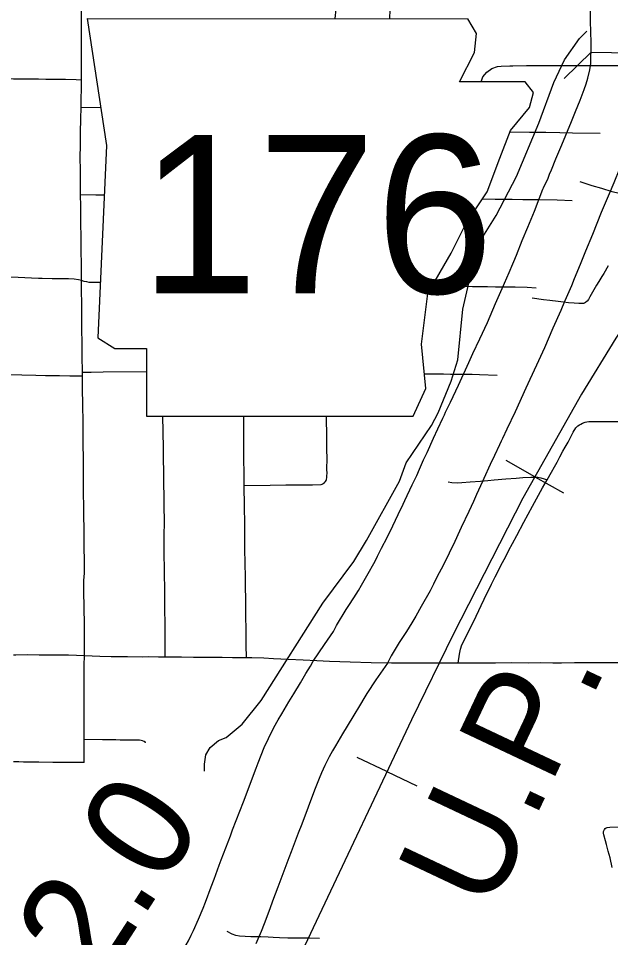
# Model space of a CAD drawing. Extents: x -19 to 366, y -4 to 359.
# Drawn here: x 154.991 to 155.44, y 194.69 to 195.386 of the extents above; entities that cross this region are included whole.
import ezdxf

# ---------------------------------------------------------------- set-up
doc = ezdxf.new("R2010")
doc.units = 0
for name, color, linetype in [('R_Contour Annot', 7, 'Continuous'), ('R_Fin Surface Annot', 7, 'Continuous'), ('R_Striping', 7, 'Continuous'), ('R_Temp Easement', 7, 'Continuous'), ('R_Vert Alg', 7, 'Continuous'), ('R_Water Annot', 7, 'Continuous'), ('Sheet Fence', 7, 'Continuous'), ('T_Vehicle Path Lt Minor', 7, 'Continuous')]:
    doc.layers.add(name, color=color, linetype=linetype)

msp = doc.modelspace()

# ---------------------------------------------------------------- linework, layer by layer
at = {"layer": 'R_Contour Annot'}
msp.add_line((155.4251, 195.36064), (155.47245, 195.36001), dxfattribs=at)
for points in [[(155.4251, 195.36064), (155.42518, 195.36627), (155.42492, 195.37786), (155.42479, 195.38231), (155.42463, 195.38911), (155.42457, 195.39523), (155.42456, 195.39804)], [(155.42483, 195.3518), (155.42491, 195.35394), (155.42507, 195.35821), (155.4251, 195.36064)], [(155.41025, 195.30805), (155.41341, 195.31585), (155.41686, 195.32441), (155.41994, 195.3324), (155.42144, 195.33673), (155.42279, 195.3411), (155.42417, 195.34736), (155.42477, 195.35066), (155.42483, 195.3518)], [(155.39513, 195.27155), (155.39857, 195.2799), (155.40293, 195.29042), (155.41025, 195.30805)], [(155.45406, 195.29009), (155.44667, 195.27228), (155.44233, 195.26181), (155.43887, 195.25343)], [(155.38868, 195.2568), (155.38908, 195.25783), (155.39252, 195.26535), (155.39377, 195.2683), (155.39513, 195.27155)], [(155.36222, 195.19194), (155.3666, 195.20204), (155.36858, 195.20691), (155.37304, 195.21792), (155.37723, 195.22803), (155.38217, 195.24012), (155.38868, 195.2568)], [(155.43887, 195.25343), (155.43741, 195.24991), (155.43583, 195.24622), (155.43269, 195.23934)], [(155.43269, 195.23934), (155.42614, 195.22256), (155.42102, 195.21001), (155.41685, 195.19997), (155.41245, 195.1891), (155.41024, 195.18367), (155.40534, 195.17241)], [(155.35872, 195.18392), (155.36197, 195.19142), (155.36222, 195.19194)], [(155.33256, 195.12556), (155.33568, 195.13247), (155.34083, 195.1435), (155.34662, 195.15599), (155.35282, 195.1704), (155.35872, 195.18392)], [(155.40534, 195.17241), (155.40512, 195.1719), (155.40214, 195.16504)], [(155.40214, 195.16504), (155.39627, 195.15158), (155.38985, 195.13667), (155.38376, 195.12353), (155.37872, 195.11272), (155.37572, 195.10607)], [(155.29519, 195.04488), (155.29827, 195.05182), (155.3009, 195.05747), (155.30571, 195.06826), (155.30911, 195.07542), (155.31289, 195.08347), (155.31408, 195.08596), (155.31499, 195.08796), (155.31855, 195.09556), (155.32477, 195.10834), (155.33256, 195.12556)], [(155.37572, 195.10607), (155.36763, 195.08821), (155.36127, 195.07515), (155.35798, 195.06811), (155.35698, 195.06592), (155.35567, 195.06319), (155.35193, 195.05521), (155.34873, 195.04847), (155.34399, 195.03785), (155.34137, 195.03221), (155.33848, 195.02571)], [(155.22322, 194.91199), (155.23004, 194.92191), (155.23233, 194.92647), (155.23968, 194.93848), (155.24154, 194.94143), (155.24539, 194.94736), (155.24888, 194.95285), (155.2513, 194.95705), (155.25531, 194.96412), (155.26155, 194.97509), (155.26343, 194.9788), (155.26642, 194.98495), (155.27073, 194.99317), (155.27495, 195.00182), (155.27907, 195.01038), (155.28271, 195.01819), (155.2841, 195.02105), (155.28971, 195.03305), (155.29305, 195.04004), (155.29519, 195.04488)], [(155.33848, 195.02571), (155.33608, 195.02026), (155.33251, 195.01281), (155.32685, 195.0007), (155.32547, 194.99785), (155.32186, 194.9901), (155.31755, 194.98116), (155.31299, 194.9718), (155.30869, 194.96359), (155.30584, 194.95775), (155.30329, 194.9527), (155.29647, 194.94072), (155.29239, 194.93354), (155.28941, 194.92836), (155.28525, 194.92179), (155.2814, 194.91587), (155.27987, 194.91346), (155.27377, 194.90348), (155.27091, 194.89777), (155.26224, 194.88517)], [(155.1278, 194.70396), (155.13133, 194.71217), (155.1331, 194.71689), (155.1374, 194.72845), (155.13955, 194.73416), (155.14358, 194.74483), (155.14506, 194.7488), (155.15197, 194.76716), (155.15361, 194.77153), (155.15904, 194.78587), (155.16176, 194.79295), (155.17151, 194.81845), (155.17299, 194.82236), (155.17528, 194.82829), (155.17763, 194.83388), (155.18074, 194.84071), (155.18492, 194.84901), (155.18817, 194.85492), (155.1908, 194.8594), (155.19623, 194.86854), (155.19993, 194.87469), (155.20498, 194.88306), (155.2092, 194.89002), (155.21259, 194.89558), (155.21454, 194.89934), (155.22322, 194.91199)], [(155.26224, 194.88517), (155.25523, 194.87495), (155.25387, 194.87233), (155.24967, 194.86543), (155.24549, 194.85855), (155.24048, 194.85024), (155.23687, 194.84425), (155.23157, 194.83531), (155.22933, 194.83151), (155.22683, 194.82696), (155.22345, 194.82024), (155.22101, 194.81488), (155.2192, 194.8106), (155.21722, 194.80546), (155.21576, 194.8016), (155.20597, 194.77601), (155.20328, 194.769), (155.19792, 194.75484), (155.1963, 194.75053), (155.18939, 194.73216), (155.18789, 194.72816), (155.18385, 194.71746), (155.18174, 194.71186), (155.17745, 194.70033), (155.17527, 194.69451), (155.17131, 194.68529)], [(155.05628, 194.60915), (155.05611, 194.60903), (155.06275, 194.61661), (155.07453, 194.62981), (155.07826, 194.63407), (155.0915, 194.64908), (155.09497, 194.65303), (155.09891, 194.65752), (155.10362, 194.66315), (155.10561, 194.66566), (155.10856, 194.66954), (155.11066, 194.67244), (155.11242, 194.67499), (155.11469, 194.67842), (155.11672, 194.68167), (155.11834, 194.68444), (155.12012, 194.68766), (155.12229, 194.69178), (155.1241, 194.69533), (155.1278, 194.70396)]]:
    msp.add_lwpolyline(points, dxfattribs=at)
at = {"layer": 'R_Fin Surface Annot'}
for p, q in [((155.0436, 195.38616), (155.05802, 195.29003)), ((155.33838, 195.37494), (155.33174, 195.38602)), ((155.33678, 195.36053), (155.33838, 195.37494)), ((155.32557, 195.3381), (155.33678, 195.36053)), ((155.37523, 195.3381), (155.32557, 195.3381)), ((155.38164, 195.33009), (155.37523, 195.3381)), ((155.37844, 195.31887), (155.38164, 195.33009)), ((155.36402, 195.30125), (155.37844, 195.31887)), ((155.35601, 195.28042), (155.36402, 195.30125)), ((155.05802, 195.29003), (155.05161, 195.14425)), ((155.34639, 195.25479), (155.35601, 195.28042)), ((155.33037, 195.23076), (155.34639, 195.25479)), ((155.31916, 195.20833), (155.33037, 195.23076)), ((155.30154, 195.17789), (155.31916, 195.20833)), ((155.29673, 195.13944), (155.30154, 195.17789)), ((155.05161, 195.14425), (155.06443, 195.13624)), ((155.29993, 195.1058), (155.29673, 195.13944)), ((155.06443, 195.13624), (155.08846, 195.13624)), ((155.08846, 195.13624), (155.08846, 195.08497)), ((155.29032, 195.08497), (155.29993, 195.1058)), ((155.08846, 195.08497), (155.29032, 195.08497))]:
    msp.add_line(p, q, dxfattribs=at)
msp.add_lwpolyline([(155.0436, 195.38616), (155.33174, 195.38602)], dxfattribs=at)
at = {"layer": 'R_Striping'}
for points in [[(155.03919, 195.33947), (155.03906, 195.34635), (155.03909, 195.36111), (155.03911, 195.37777), (155.03908, 195.39221), (155.03932, 195.40876)], [(155.2732, 195.40019), (155.26054, 195.40045), (155.25857, 195.40052), (155.25658, 195.40058), (155.25258, 195.40066), (155.24938, 195.40069), (155.24576, 195.40065), (155.24296, 195.40058), (155.23896, 195.40047), (155.23724, 195.40026), (155.23607, 195.39989), (155.235, 195.39923), (155.23404, 195.39818), (155.23331, 195.39715), (155.23282, 195.39614), (155.23227, 195.39476), (155.23191, 195.39321), (155.23112, 195.38607)], [(155.27277, 195.38605), (155.2732, 195.40019)], [(155.34181, 195.3381), (155.34317, 195.34197), (155.34619, 195.34558), (155.35006, 195.34838), (155.35414, 195.34977), (155.35702, 195.35013), (155.36348, 195.35044), (155.36582, 195.35043), (155.37619, 195.3505), (155.3944, 195.3506), (155.39935, 195.35063), (155.39956, 195.35062), (155.41174, 195.35057), (155.41584, 195.35057), (155.4283, 195.35056), (155.43517, 195.35051), (155.44847, 195.35062)], [(155.03919, 195.33947), (155.03518, 195.33973), (155.02717, 195.34003), (155.02274, 195.34006), (155.0185, 195.3401), (155.01225, 195.3401), (155.00672, 195.3402), (155.00476, 195.34012), (154.99896, 195.34019), (154.99441, 195.34023), (154.99284, 195.34024), (154.98775, 195.34035), (154.98507, 195.34037), (154.98282, 195.34038), (154.97967, 195.34038), (154.97635, 195.34045), (154.97472, 195.34037)], [(155.03889, 195.31873), (155.03919, 195.33947)], [(155.0385, 195.25252), (155.03838, 195.26125), (155.03838, 195.26455), (155.03833, 195.27192), (155.03828, 195.28051), (155.03836, 195.29062), (155.03846, 195.29975), (155.03865, 195.31012), (155.03889, 195.31873)], [(155.05375, 195.31852), (155.03889, 195.31873)], [(155.43211, 195.29897), (155.41102, 195.29945), (155.40154, 195.29957), (155.39088, 195.29972), (155.37849, 195.29985), (155.36358, 195.30011)], [(155.47345, 195.24736), (155.46918, 195.2483), (155.46437, 195.24925), (155.45807, 195.25062), (155.45268, 195.25198), (155.45063, 195.25253), (155.44122, 195.25499), (155.43336, 195.25739), (155.42598, 195.25951), (155.41698, 195.26245)], [(155.03919, 195.18777), (155.03912, 195.19871), (155.03908, 195.20074), (155.03894, 195.20936), (155.03883, 195.22022), (155.03876, 195.23142), (155.03862, 195.24404), (155.0385, 195.25252)], [(155.05637, 195.2524), (155.05004, 195.25246), (155.0385, 195.25252)], [(155.41073, 195.24819), (155.39952, 195.24853), (155.38563, 195.24875), (155.37338, 195.2489), (155.36526, 195.249), (155.35258, 195.24919), (155.34272, 195.24928)], [(155.43819, 195.19878), (155.43476, 195.19304), (155.43332, 195.1907), (155.43101, 195.18696), (155.42927, 195.18415), (155.42525, 195.17704), (155.42432, 195.17547), (155.42308, 195.17345), (155.4221, 195.17207), (155.42153, 195.17149), (155.42097, 195.17106), (155.42025, 195.17063), (155.4195, 195.17042), (155.41856, 195.17033), (155.41728, 195.1703), (155.41576, 195.17033), (155.41232, 195.1705), (155.40802, 195.17092), (155.40429, 195.1714), (155.40016, 195.17187), (155.39383, 195.1726), (155.38913, 195.17319), (155.38042, 195.17446)], [(155.03919, 195.18777), (155.03699, 195.18832), (155.03369, 195.18867), (155.02944, 195.18896), (155.02226, 195.18894), (155.01703, 195.18909), (155.00932, 195.18925), (155.00657, 195.18931), (155.00138, 195.18948), (154.99123, 195.19002), (154.9849, 195.19022), (154.98085, 195.1904), (154.97471, 195.1905)], [(155.0399, 195.11807), (155.03979, 195.13054), (155.03964, 195.14166), (155.03955, 195.14937), (155.03952, 195.15696), (155.03937, 195.16964), (155.03923, 195.18067), (155.03919, 195.18777)], [(155.05345, 195.18611), (155.04494, 195.18633), (155.04322, 195.18659), (155.04122, 195.18709), (155.03919, 195.18777)], [(155.38363, 195.18185), (155.37677, 195.18248), (155.36767, 195.1826), (155.36049, 195.18273), (155.35286, 195.18279), (155.34659, 195.18282), (155.33543, 195.18296), (155.32787, 195.18311), (155.32176, 195.18309), (155.30465, 195.18326)], [(155.08846, 195.11855), (155.05557, 195.11826), (155.04653, 195.11804), (155.0399, 195.11807)], [(155.03993, 195.11531), (155.0399, 195.11807)], [(155.03993, 195.11531), (155.03567, 195.11527), (155.03027, 195.11537), (155.02264, 195.1155), (155.012, 195.11561), (155.00453, 195.11589), (154.99408, 195.11604), (154.98306, 195.11627), (154.97435, 195.11639)], [(155.04138, 194.9033), (155.04144, 194.90978), (155.04142, 194.91535), (155.04141, 194.9252), (155.04137, 194.93028), (155.04129, 194.93703), (155.04105, 194.95547), (155.04102, 194.96038), (155.04144, 194.96593), (155.04145, 194.9688), (155.0414, 194.97471), (155.04121, 194.98656), (155.04116, 194.99515), (155.04114, 194.99995), (155.04103, 195.00911), (155.04096, 195.01216), (155.04084, 195.01869), (155.04081, 195.0244), (155.04082, 195.03017), (155.04072, 195.03825), (155.04065, 195.04707), (155.04063, 195.0541), (155.04052, 195.06245), (155.04052, 195.0671), (155.04039, 195.07803), (155.04011, 195.0959), (155.04002, 195.10373), (155.03997, 195.11107), (155.03993, 195.11531)], [(155.35413, 195.1158), (155.34064, 195.11632), (155.33514, 195.11647), (155.33161, 195.11655), (155.32493, 195.11651), (155.31873, 195.11663), (155.31334, 195.11679), (155.29888, 195.11689)], [(155.10253, 194.90243), (155.10262, 194.91124), (155.10258, 194.91729), (155.10251, 194.92609), (155.10239, 194.94036), (155.10232, 194.94835), (155.10221, 194.95577), (155.10211, 194.96385), (155.10192, 194.98607), (155.10192, 194.99411), (155.10208, 195.00529), (155.10189, 195.01712), (155.10181, 195.02384), (155.10167, 195.03419), (155.10156, 195.04256), (155.10135, 195.05283), (155.10118, 195.06087), (155.10074, 195.08497)], [(155.16238, 195.03224), (155.16235, 195.03634), (155.16227, 195.04299), (155.16222, 195.0512), (155.16209, 195.05705), (155.16213, 195.08497)], [(155.22295, 195.03425), (155.22357, 195.0349), (155.22407, 195.03558), (155.22448, 195.0363), (155.22464, 195.03698), (155.22488, 195.03859), (155.22503, 195.04002), (155.22515, 195.04153), (155.22512, 195.04469), (155.22511, 195.0469), (155.22516, 195.05077), (155.22513, 195.0541), (155.22507, 195.0584), (155.225, 195.0623), (155.22491, 195.06854), (155.2248, 195.08497)], [(155.39177, 195.0367), (155.3951, 195.0426), (155.39744, 195.04659), (155.39939, 195.0501), (155.40157, 195.05421), (155.40386, 195.05849), (155.4055, 195.0614), (155.40779, 195.06539), (155.4089, 195.06732), (155.41165, 195.07283), (155.41356, 195.076), (155.4152, 195.07754), (155.41643, 195.07836), (155.41727, 195.07894), (155.41873, 195.07976), (155.42077, 195.08053), (155.422, 195.08076), (155.42344, 195.08081), (155.43061, 195.08086), (155.43452, 195.08087), (155.44442, 195.08089), (155.45434, 195.08095), (155.4578, 195.08096), (155.4613, 195.08096)], [(155.22295, 195.03425), (155.22212, 195.03358), (155.22125, 195.0332), (155.22034, 195.03297), (155.21416, 195.03277), (155.2027, 195.03282), (155.19387, 195.03268), (155.18198, 195.03253), (155.16238, 195.03224)], [(155.31685, 195.03533), (155.31976, 195.03469), (155.32367, 195.03439), (155.32715, 195.0346), (155.33353, 195.03519), (155.34149, 195.03577), (155.34685, 195.03623), (155.35181, 195.03663), (155.3607, 195.0374), (155.36835, 195.03796), (155.37357, 195.03843), (155.37948, 195.03884), (155.38475, 195.03865), (155.38696, 195.03829), (155.38959, 195.03755), (155.39177, 195.0367)], [(155.32437, 194.89792), (155.32536, 194.9046), (155.32624, 194.90843), (155.3273, 194.91168), (155.33155, 194.92014), (155.33436, 194.92577), (155.33623, 194.92968), (155.34187, 194.94154), (155.34417, 194.9463), (155.34973, 194.95764), (155.35252, 194.96321), (155.358, 194.97403), (155.36053, 194.97872), (155.36295, 194.98337), (155.36564, 194.98857), (155.36889, 194.99464), (155.3743, 195.00458), (155.37753, 195.01065), (155.38088, 195.01667), (155.38544, 195.0251), (155.38835, 195.03065), (155.39177, 195.0367)], [(155.16417, 194.9019), (155.16397, 194.91171), (155.16395, 194.92048), (155.16371, 194.93632), (155.16358, 194.94627), (155.16349, 194.95565), (155.16339, 194.96288), (155.16322, 194.97399), (155.16302, 194.98399), (155.16289, 194.98921), (155.16281, 195.00372), (155.16265, 195.0162), (155.16259, 195.02137), (155.16242, 195.02757), (155.16238, 195.03224)], [(155.04138, 194.9033), (155.02938, 194.90382), (155.02229, 194.90388), (155.00709, 194.904), (154.99806, 194.9041), (154.98942, 194.90401), (154.9876, 194.90395)], [(155.0413, 194.86306), (155.04127, 194.87846), (155.04128, 194.88439), (155.04129, 194.88888), (155.0413, 194.89641), (155.04138, 194.9033)], [(155.10253, 194.90243), (155.09758, 194.90248), (155.08983, 194.90255), (155.08524, 194.90241), (155.07415, 194.90256), (155.06169, 194.90276), (155.05309, 194.90286), (155.04138, 194.9033)], [(155.16417, 194.9019), (155.15349, 194.90201), (155.14572, 194.90212), (155.13934, 194.90219), (155.1343, 194.90225), (155.1239, 194.90225), (155.11499, 194.9023), (155.10253, 194.90243)], [(155.24274, 194.89859), (155.22704, 194.89904), (155.21732, 194.8996), (155.207, 194.90001), (155.19574, 194.90056), (155.18461, 194.90119), (155.17735, 194.90171), (155.16832, 194.90186), (155.16417, 194.9019)], [(155.32437, 194.89792), (155.31277, 194.89788), (155.29927, 194.8978), (155.28648, 194.89782), (155.27395, 194.89791), (155.25852, 194.89814), (155.24274, 194.89859)], [(155.34078, 194.89796), (155.332, 194.89795), (155.32437, 194.89792)], [(155.39627, 194.89794), (155.38694, 194.89805), (155.37756, 194.89797), (155.36503, 194.89799), (155.35267, 194.89797), (155.34966, 194.89797), (155.34078, 194.89796)], [(155.46493, 194.89815), (155.46327, 194.89818), (155.4587, 194.89818), (155.44911, 194.89809), (155.43443, 194.89804), (155.42263, 194.89805), (155.41257, 194.89802), (155.40267, 194.89788), (155.39627, 194.89794)], [(155.04123, 194.84016), (155.04126, 194.84698), (155.04132, 194.86255), (155.0413, 194.86306)], [(155.04123, 194.82268), (155.04123, 194.82978), (155.04119, 194.83508), (155.04123, 194.84016)], [(155.08775, 194.83763), (155.08755, 194.83785), (155.08668, 194.83843), (155.0855, 194.83907), (155.08434, 194.83928), (155.08322, 194.83945), (155.08073, 194.83951), (155.07898, 194.83957), (155.0772, 194.83956), (155.07239, 194.83961), (155.06841, 194.83966), (155.06521, 194.83968), (155.05502, 194.83987), (155.04123, 194.84016)], [(155.04123, 194.82268), (155.03252, 194.82262), (155.02086, 194.82269), (155.01752, 194.82268), (155.00691, 194.82278), (154.9953, 194.82295), (154.99184, 194.82301), (154.98774, 194.82307)], [(155.44112, 194.74319), (155.43956, 194.75035), (155.4382, 194.7554), (155.43677, 194.76053), (155.43602, 194.76321), (155.43472, 194.76786), (155.43454, 194.76912), (155.43455, 194.76975), (155.43467, 194.77047), (155.43495, 194.77136), (155.43533, 194.77199), (155.43591, 194.77267), (155.43658, 194.77313), (155.43731, 194.77338), (155.43941, 194.77355), (155.44665, 194.77386)], [(155.21942, 194.68942), (155.21179, 194.68953), (155.20693, 194.68957), (155.20328, 194.68952), (155.19551, 194.68959), (155.18925, 194.68982), (155.18441, 194.69011), (155.1805, 194.69025), (155.17502, 194.69044), (155.1674, 194.69053), (155.15893, 194.69105), (155.15619, 194.69157), (155.15338, 194.6927), (155.14956, 194.69464)]]:
    msp.add_lwpolyline(points, dxfattribs=at)
at = {"layer": 'R_Temp Easement'}
for points in [[(155.342, 195.21881), (155.35323, 195.23695), (155.3686, 195.26645), (155.38567, 195.30699), (155.39704, 195.33775), (155.40507, 195.35498), (155.41633, 195.37093), (155.42182, 195.37649)], [(155.25503, 194.99066), (155.28006, 195.03569), (155.28505, 195.04959), (155.30433, 195.07784), (155.30936, 195.08756), (155.31921, 195.11156), (155.32419, 195.12773), (155.32804, 195.16592), (155.33663, 195.20301), (155.342, 195.21881)], [(155.14879, 194.84144), (155.16091, 194.85172), (155.17516, 194.86949), (155.2219, 194.94332), (155.2455, 194.97483), (155.25503, 194.99066)], [(155.13241, 194.81605), (155.13238, 194.82135), (155.13327, 194.82838), (155.13663, 194.8341), (155.14303, 194.83928), (155.14879, 194.84144)]]:
    msp.add_lwpolyline(points, dxfattribs=at)
at = {"layer": 'R_Vert Alg'}
msp.add_lwpolyline([(155.40473, 195.34086), (155.4251, 195.36066)], dxfattribs=at)
at = {"layer": 'R_Water Annot'}
for p, q in [((155.38255, 195.03911), (155.36079, 195.05142)), ((155.38255, 195.03911), (155.4043, 195.02679)), ((155.27046, 194.81569), (155.24785, 194.82636)), ((155.27046, 194.81569), (155.29307, 194.80501))]:
    msp.add_line(p, q, dxfattribs=at)
for points in [[(155.6498, 195.41952), (155.54391, 195.28993), (155.50352, 195.23396), (155.44399, 195.14417), (155.41797, 195.10167), (155.3734, 195.02295), (155.32075, 194.91969), (155.28904, 194.85504), (155.21456, 194.69731), (155.1329, 194.52401), (155.10567, 194.46715), (155.09161, 194.43841), (155.08264, 194.42375), (155.04615, 194.37496), (154.95072, 194.25075), (154.84154, 194.10918), (154.83137, 194.09512), (154.82329, 194.07716), (154.81761, 194.06189), (154.81522, 194.04962), (154.81282, 194.03232), (154.81192, 194.01466), (154.81192, 193.99461), (154.81304, 193.98555)], [(155.6498, 195.41952), (155.54391, 195.28993), (155.50352, 195.23396), (155.44399, 195.14417), (155.41797, 195.10167), (155.3734, 195.02295), (155.32075, 194.91969), (155.28904, 194.85504), (155.21456, 194.69731), (155.1329, 194.52401), (155.10567, 194.46715), (155.09161, 194.43841), (155.08264, 194.42375), (155.04615, 194.37496), (154.95072, 194.25075), (154.84154, 194.10918), (154.83137, 194.09512), (154.82894, 194.08972)]]:
    msp.add_lwpolyline(points, dxfattribs=at)
at = {"layer": 'Sheet Fence'}
for points in [[(156.50946, 189.3937), (156.44759, 191.65634), (156.2114, 200.27623), (155.97446, 208.89626), (155.73678, 217.51643), (155.49836, 226.13674), (155.2592, 234.75719), (155.01929, 243.37778), (154.77865, 251.9985), (154.53727, 260.61937), (154.29515, 269.24038), (154.0523, 277.86152), (153.80871, 286.48281), (153.56438, 295.10424), (153.31933, 303.72581), (153.07354, 312.34752), (152.82702, 320.96938), (152.57978, 329.59137), (152.3318, 338.21351), (152.0831, 346.83579)], [(0, 189.51617), (7.11214, 189.52059), (14.22427, 189.53386), (21.33637, 189.55597), (28.44845, 189.58693), (35.56048, 189.62672), (42.67245, 189.67537), (49.78436, 189.73285), (56.89619, 189.79918), (64.00793, 189.87436), (71.11958, 189.95838), (78.23111, 190.05124), (85.34253, 190.15294), (92.45381, 190.26349), (99.56495, 190.38288), (106.67593, 190.51112), (113.78675, 190.6482), (120.89739, 190.79412), (128.00785, 190.94888), (135.11811, 191.11248), (142.22816, 191.28493), (149.33799, 191.46621), (156.44759, 191.65634), (163.55694, 191.85531), (170.66605, 192.06312), (177.77489, 192.27977), (184.88345, 192.50526), (191.99173, 192.73959), (199.09971, 192.98276), (206.20739, 193.23477), (213.31474, 193.49561), (220.42177, 193.7653), (227.52845, 194.04382), (234.63479, 194.33118), (241.74076, 194.62738), (248.84635, 194.93241), (255.95157, 195.24628), (263.05638, 195.56898), (270.16079, 195.90052), (277.26478, 196.24089), (284.36834, 196.5901), (291.47147, 196.94814), (298.57414, 197.31501), (305.67635, 197.69072), (312.77809, 198.07525), (319.87934, 198.46862), (326.9801, 198.87082), (334.08035, 199.28185), (341.18009, 199.7017)]]:
    msp.add_spline(points, degree=3, dxfattribs=at)

# ---------------------------------------------------------------- texts
at = {"layer": 'R_Fin Surface Annot'}
msp.add_text('176', height=0.12, dxfattribs=at).set_placement((155.08354, 195.17801))
at = {"layer": 'R_Water Annot'}
msp.add_text('U.P.', height=0.08, rotation=64.72228, dxfattribs=at).set_placement((155.34864, 194.70777))
at = {"layer": 'T_Vehicle Path Lt Minor'}
msp.add_text('2.0', height=0.08, rotation=57.16948, dxfattribs=at).set_placement((155.05194, 194.65248))

doc.saveas('drawing.dxf')
